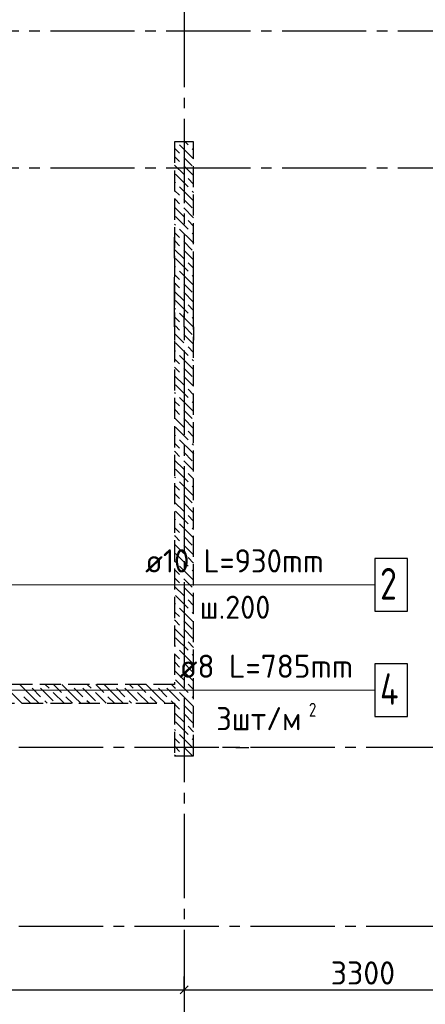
# Model space of a CAD drawing. Header units: millimetres. Extents: x 40580 to 1930067, y -240640 to 81020.
# Tile 524 of 656: x 1244084 to 1247935, y -224037 to -214689. Entities that reach past the tile are written whole.
import ezdxf

# ---------------------------------------------------------------- set-up
doc = ezdxf.new("R2010")
doc.units = ezdxf.units.MM
for name, pattern in [('______2', [270, 200, -70]), ('______5', [1100, 800, -100, 100, -100]), ('CENTER', [2, 1.25, -0.25, 0.25, -0.25])]:
    doc.linetypes.add(name, pattern=pattern)
for name, color, linetype, lineweight in [('Standard', 7, 'Continuous', 25), ('ОСИ', 7, 'CENTER', 15), ('Позиционная метка номер позиции', 7, 'Continuous', 13), ('Фиксатор', 7, 'Continuous', 25)]:
    doc.layers.add(name, color=color, linetype=linetype, lineweight=lineweight)
doc.layers.add('ЖБ Балка Нижележащая', color=7, linetype='______2', true_color=0x656565)
doc.layers.add('ЖБ Стена верхний уровень', color=7, linetype='______2', true_color=0x656565)
doc.styles.add('ISOCPEUR', font='isocpeur.ttf')

msp = doc.modelspace()

# ---------------------------------------------------------------- linework, layer by layer
at = {"color": 7, "linetype": 'Continuous', "lineweight": 13, "transparency": 33554687}
msp.add_line((1245255.4, -220054.7), (1247187.4, -220054.7), dxfattribs=at)
at = {"color": 7, "linetype": 'Continuous', "lineweight": 25, "transparency": 33554687}
msp.add_lwpolyline([(1247455.4, -220304.7), (1247765.4, -220304.7), (1247765.4, -219804.7), (1247455.4, -219804.7), (1247455.4, -220304.7)], dxfattribs=at)
at = {"layer": 'Standard', "color": 251, "linetype": 'Continuous', "lineweight": -3, "true_color": 0x656565, "transparency": 33554687}
for p, q in [((1245735.4, -217539.7), (1245735.4, -217054.7)), ((1245555.4, -217605.4), (1245555.4, -217134.7)), ((1245555.4, -217590.4), (1245555.4, -217465.4)), ((1245645.4, -217605.4), (1245645.4, -217480.4)), ((1245645.4, -217605.4), (1245645.4, -217490.4)), ((1245735.4, -217605.4), (1245735.4, -217480.4)), ((1245555.4, -217605.4), (1245555.4, -217730.4)), ((1245645.4, -217605.4), (1245645.4, -217730.4)), ((1245735.4, -217605.4), (1245735.4, -217730.4)), ((1246135.4, -221599.7), (1246010.4, -221599.7)), ((1246135.4, -221599.7), (1246260.4, -221599.7)), ((1245645.4, -223899.7), (1245645.4, -223774.7)), ((1245645.4, -223899.7), (1245645.4, -224024.7)), ((1245645.4, -223899.7), (1245645.4, -223899.7))]:
    msp.add_line(p, q, dxfattribs=at)
at = {"layer": 'Standard', "color": 7, "linetype": 'Continuous', "lineweight": 25, "transparency": 33554687}
msp.add_line((1245607.9, -223937.2), (1245682.9, -223862.2), dxfattribs=at)
at = {"layer": 'Standard', "color": 7, "linetype": 'Continuous', "lineweight": -3, "transparency": 33554687}
for p, q in [((1241725.4, -223899.7), (1245645.4, -223899.7)), ((1245645.4, -223899.7), (1248945.4, -223899.7))]:
    msp.add_line(p, q, dxfattribs=at)
at = {"layer": 'ЖБ Балка Нижележащая', "color": 251, "linetype": '______2', "lineweight": -3, "true_color": 0x656565, "transparency": 33554687}
msp.add_line((1245555.4, -216954.7), (1245555.4, -216734.7), dxfattribs=at)
at = {"layer": 'ЖБ Стена верхний уровень', "color": 251, "linetype": '______2', "lineweight": -3, "true_color": 0x656565, "transparency": 33554687}
for p, q in [((1245555.4, -215849.7), (1245555.4, -220999.7)), ((1245735.4, -215849.7), (1245555.4, -215849.7)), ((1245735.4, -221679.7), (1245735.4, -215849.7)), ((1245555.4, -220999.7), (1243025.4, -220999.7)), ((1243025.4, -221179.7), (1245555.4, -221179.7)), ((1245555.4, -221179.7), (1245555.4, -221679.7)), ((1245555.4, -221679.7), (1245735.4, -221679.7))]:
    msp.add_line(p, q, dxfattribs=at)
at = {"layer": 'ЖБ Стена верхний уровень', "color": 9, "linetype": 'Continuous', "lineweight": -3, "true_color": 0xc7c7c7, "transparency": 33554687}
for p, q in [((1245555.4, -215909.6), (1245602.3, -215956.6)), ((1245722.3, -215996.6), (1245602.3, -215876.6)), ((1245655.5, -215849.7), (1245682.3, -215876.6)), ((1245722.3, -215916.6), (1245735.4, -215929.6)), ((1245562.3, -215996.6), (1245555.4, -215989.6)), ((1245602.3, -216036.6), (1245562.3, -215996.6)), ((1245642.3, -215996.6), (1245722.3, -216076.6)), ((1245722.3, -215996.6), (1245735.4, -216009.6)), ((1245555.4, -216069.6), (1245642.3, -216156.6)), ((1245642.3, -216076.6), (1245735.4, -216169.7)), ((1245562.3, -216156.6), (1245682.3, -216276.6)), ((1245735.4, -216249.6), (1245682.3, -216196.6)), ((1245555.4, -216229.6), (1245562.3, -216236.6)), ((1245555.4, -216309.6), (1245602.3, -216356.6)), ((1245722.3, -216396.6), (1245602.3, -216276.6)), ((1245562.3, -216396.6), (1245555.4, -216389.6)), ((1245602.3, -216436.6), (1245562.3, -216396.6)), ((1245642.3, -216396.6), (1245722.3, -216476.6)), ((1245722.3, -216316.6), (1245735.4, -216329.6)), ((1245722.3, -216396.6), (1245735.4, -216409.6)), ((1245555.4, -216469.6), (1245642.3, -216556.6)), ((1245642.3, -216476.6), (1245735.4, -216569.7)), ((1245562.3, -216556.6), (1245682.3, -216676.6)), ((1245555.4, -216629.6), (1245562.3, -216636.6)), ((1245722.3, -216796.6), (1245602.3, -216676.6)), ((1245735.4, -216649.6), (1245682.3, -216596.6)), ((1245555.4, -216709.6), (1245602.3, -216756.6)), ((1245722.3, -216716.6), (1245735.4, -216729.6)), ((1245562.3, -216796.6), (1245555.4, -216789.6)), ((1245555.4, -216869.6), (1245642.3, -216956.6)), ((1245602.3, -216836.6), (1245562.3, -216796.6)), ((1245642.3, -216796.6), (1245722.3, -216876.6)), ((1245722.3, -216796.6), (1245735.4, -216809.6)), ((1245562.3, -216956.6), (1245682.3, -217076.6)), ((1245642.3, -216876.6), (1245735.4, -216969.7)), ((1245555.4, -217029.6), (1245562.3, -217036.6)), ((1245735.4, -217049.6), (1245682.3, -216996.6)), ((1245555.4, -217109.6), (1245602.3, -217156.6)), ((1245722.3, -217196.6), (1245602.3, -217076.6)), ((1245722.3, -217116.6), (1245735.4, -217129.6)), ((1245562.3, -217196.6), (1245555.4, -217189.6)), ((1245602.3, -217236.6), (1245562.3, -217196.6)), ((1245642.3, -217196.6), (1245722.3, -217276.6)), ((1245722.3, -217196.6), (1245735.4, -217209.6)), ((1245555.4, -217269.6), (1245642.3, -217356.6)), ((1245642.3, -217276.6), (1245735.4, -217369.7)), ((1245555.4, -217429.6), (1245562.3, -217436.6)), ((1245562.3, -217356.6), (1245682.3, -217476.6)), ((1245735.4, -217449.6), (1245682.3, -217396.6)), ((1245555.4, -217509.6), (1245602.3, -217556.6)), ((1245722.3, -217596.6), (1245602.3, -217476.6)), ((1245722.3, -217516.6), (1245735.4, -217529.6)), ((1245602.3, -217636.6), (1245562.3, -217596.6)), ((1245642.3, -217596.6), (1245722.3, -217676.6)), ((1245722.3, -217596.6), (1245735.4, -217609.6)), ((1245555.4, -217669.6), (1245642.3, -217756.6)), ((1245642.3, -217676.6), (1245735.4, -217769.7)), ((1245562.3, -217756.6), (1245682.3, -217876.6)), ((1245735.4, -217849.6), (1245682.3, -217796.6)), ((1245555.4, -217829.6), (1245562.3, -217836.6)), ((1245722.3, -217996.6), (1245602.3, -217876.6)), ((1245555.4, -217909.6), (1245602.3, -217956.6)), ((1245562.3, -217996.6), (1245555.4, -217989.6)), ((1245722.3, -217916.6), (1245735.4, -217929.6)), ((1245555.4, -218069.6), (1245642.3, -218156.6)), ((1245602.3, -218036.6), (1245562.3, -217996.6)), ((1245642.3, -217996.6), (1245722.3, -218076.6)), ((1245642.3, -218076.6), (1245735.4, -218169.7)), ((1245722.3, -217996.6), (1245735.4, -218009.6)), ((1245562.3, -218156.6), (1245682.3, -218276.6)), ((1245555.4, -218229.6), (1245562.3, -218236.6)), ((1245735.4, -218249.6), (1245682.3, -218196.6)), ((1245555.4, -218309.6), (1245602.3, -218356.6)), ((1245722.3, -218396.6), (1245602.3, -218276.6)), ((1245722.3, -218316.6), (1245735.4, -218329.6)), ((1245562.3, -218396.6), (1245555.4, -218389.6)), ((1245602.3, -218436.6), (1245562.3, -218396.6)), ((1245642.3, -218396.6), (1245722.3, -218476.6)), ((1245722.3, -218396.6), (1245735.4, -218409.6)), ((1245555.4, -218469.6), (1245642.3, -218556.6)), ((1245642.3, -218476.6), (1245735.4, -218569.7)), ((1245555.4, -218629.6), (1245562.3, -218636.6)), ((1245562.3, -218556.6), (1245682.3, -218676.6)), ((1245735.4, -218649.6), (1245682.3, -218596.6)), ((1245555.4, -218709.6), (1245602.3, -218756.6)), ((1245722.3, -218796.6), (1245602.3, -218676.6)), ((1245722.3, -218716.6), (1245735.4, -218729.6)), ((1245562.3, -218796.6), (1245555.4, -218789.6)), ((1245602.3, -218836.6), (1245562.3, -218796.6)), ((1245642.3, -218796.6), (1245722.3, -218876.6)), ((1245722.3, -218796.6), (1245735.4, -218809.6)), ((1245555.4, -218869.6), (1245642.3, -218956.6)), ((1245642.3, -218876.6), (1245735.4, -218969.7)), ((1245562.3, -218956.6), (1245682.3, -219076.6)), ((1245735.4, -219049.6), (1245682.3, -218996.6)), ((1245555.4, -219029.6), (1245562.3, -219036.6)), ((1245555.4, -219109.6), (1245602.3, -219156.6)), ((1245722.3, -219196.6), (1245602.3, -219076.6)), ((1245562.3, -219196.6), (1245555.4, -219189.6)), ((1245602.3, -219236.6), (1245562.3, -219196.6)), ((1245642.3, -219196.6), (1245722.3, -219276.6)), ((1245722.3, -219116.6), (1245735.4, -219129.6)), ((1245722.3, -219196.6), (1245735.4, -219209.6)), ((1245555.4, -219269.6), (1245642.3, -219356.6)), ((1245642.3, -219276.6), (1245735.4, -219369.7)), ((1245562.3, -219356.6), (1245682.3, -219476.6)), ((1245555.4, -219429.6), (1245562.3, -219436.6)), ((1245722.3, -219596.6), (1245602.3, -219476.6)), ((1245735.4, -219449.6), (1245682.3, -219396.6)), ((1245555.4, -219509.6), (1245602.3, -219556.6)), ((1245722.3, -219516.6), (1245735.4, -219529.6)), ((1245562.3, -219596.6), (1245555.4, -219589.6)), ((1245555.4, -219669.6), (1245642.3, -219756.6)), ((1245602.3, -219636.6), (1245562.3, -219596.6)), ((1245642.3, -219596.6), (1245722.3, -219676.6)), ((1245722.3, -219596.6), (1245735.4, -219609.6)), ((1245562.3, -219756.6), (1245682.3, -219876.6)), ((1245642.3, -219676.6), (1245735.4, -219769.7)), ((1245555.4, -219829.7), (1245562.3, -219836.6)), ((1245735.4, -219849.6), (1245682.3, -219796.6)), ((1245555.4, -219909.6), (1245602.3, -219956.6)), ((1245722.3, -219996.6), (1245602.3, -219876.6)), ((1245722.3, -219916.6), (1245735.4, -219929.6)), ((1245562.3, -219996.6), (1245555.4, -219989.6)), ((1245602.3, -220036.6), (1245562.3, -219996.6)), ((1245642.3, -219996.6), (1245722.3, -220076.6)), ((1245722.3, -219996.6), (1245735.4, -220009.6)), ((1245555.4, -220069.6), (1245642.3, -220156.6)), ((1245642.3, -220076.6), (1245735.4, -220169.7)), ((1245555.4, -220229.7), (1245562.3, -220236.6)), ((1245562.3, -220156.6), (1245682.3, -220276.6)), ((1245735.4, -220249.6), (1245682.3, -220196.6)), ((1245555.4, -220309.6), (1245602.3, -220356.6)), ((1245722.3, -220396.6), (1245602.3, -220276.6)), ((1245722.3, -220316.6), (1245735.4, -220329.6)), ((1245562.3, -220396.6), (1245555.4, -220389.6)), ((1245602.3, -220436.6), (1245562.3, -220396.6)), ((1245642.3, -220396.6), (1245722.3, -220476.6)), ((1245722.3, -220396.6), (1245735.4, -220409.6)), ((1245555.4, -220469.6), (1245642.3, -220556.6)), ((1245642.3, -220476.6), (1245735.4, -220569.7)), ((1245562.3, -220556.6), (1245682.3, -220676.6)), ((1245735.4, -220649.6), (1245682.3, -220596.6)), ((1245555.4, -220629.7), (1245562.3, -220636.6)), ((1245722.3, -220796.6), (1245602.3, -220676.6)), ((1245555.4, -220709.6), (1245602.3, -220756.6)), ((1245562.3, -220796.6), (1245555.4, -220789.6)), ((1245602.3, -220836.6), (1245562.3, -220796.6)), ((1245642.3, -220796.6), (1245722.3, -220876.6)), ((1245722.3, -220716.6), (1245735.4, -220729.6)), ((1245722.3, -220796.6), (1245735.4, -220809.6)), ((1245555.4, -220869.6), (1245642.3, -220956.6)), ((1245642.3, -220876.6), (1245735.4, -220969.7)), ((1245562.3, -220956.6), (1245682.3, -221076.6)), ((1244105.5, -221179.7), (1244002.3, -221076.6)), ((1244202.3, -221116.6), (1244085.5, -220999.7)), ((1244202.3, -221036.6), (1244282.3, -221116.6)), ((1244282.3, -221036.6), (1244402.3, -221156.6)), ((1244325.5, -220999.7), (1244362.3, -221036.6)), ((1244505.5, -221179.7), (1244402.3, -221076.6)), ((1244405.5, -220999.7), (1244482.3, -221076.6)), ((1244602.3, -221116.6), (1244485.5, -220999.7)), ((1244602.3, -221036.6), (1244682.3, -221116.6)), ((1244682.3, -221036.6), (1244802.3, -221156.6)), ((1244725.5, -220999.7), (1244762.3, -221036.6)), ((1244905.5, -221179.7), (1244802.3, -221076.6)), ((1244805.5, -220999.7), (1244882.3, -221076.6)), ((1245002.3, -221116.6), (1244885.5, -220999.7)), ((1245002.3, -221036.6), (1245082.3, -221116.6)), ((1245082.3, -221036.6), (1245202.3, -221156.6)), ((1245125.5, -220999.7), (1245162.3, -221036.6)), ((1245305.5, -221179.7), (1245202.3, -221076.6)), ((1245205.5, -220999.7), (1245282.3, -221076.6)), ((1245402.3, -221116.6), (1245285.5, -220999.7)), ((1245402.3, -221036.6), (1245482.3, -221116.6)), ((1245482.3, -221036.6), (1245555.4, -221109.6)), ((1245525.5, -220999.7), (1245555.4, -221029.7)), ((1245555.4, -221029.7), (1245562.3, -221036.6)), ((1245722.3, -221196.6), (1245602.3, -221076.6)), ((1245735.4, -221049.6), (1245682.3, -220996.6)), ((1244122.3, -221116.6), (1244185.5, -221179.7)), ((1244202.3, -221116.6), (1244265.5, -221179.7)), ((1244345.5, -221179.7), (1244322.3, -221156.6)), ((1244522.3, -221116.6), (1244585.5, -221179.7)), ((1244602.3, -221116.6), (1244665.5, -221179.7)), ((1244745.5, -221179.7), (1244722.3, -221156.6)), ((1244922.3, -221116.6), (1244985.5, -221179.7)), ((1245002.3, -221116.6), (1245065.5, -221179.7)), ((1245145.5, -221179.7), (1245122.3, -221156.6)), ((1245322.3, -221116.6), (1245385.5, -221179.7)), ((1245402.3, -221116.6), (1245465.5, -221179.7)), ((1245545.5, -221179.7), (1245522.3, -221156.6)), ((1245555.4, -221109.6), (1245602.3, -221156.6)), ((1245722.3, -221116.6), (1245735.4, -221129.6)), ((1245562.3, -221196.6), (1245555.4, -221189.6)), ((1245602.3, -221236.6), (1245562.3, -221196.6)), ((1245642.3, -221196.6), (1245722.3, -221276.6)), ((1245722.3, -221196.6), (1245735.4, -221209.6)), ((1245555.4, -221269.6), (1245642.3, -221356.6)), ((1245562.3, -221356.6), (1245682.3, -221476.6)), ((1245642.3, -221276.6), (1245735.4, -221369.7)), ((1245555.4, -221429.7), (1245562.3, -221436.6)), ((1245735.4, -221449.6), (1245682.3, -221396.6)), ((1245555.4, -221509.6), (1245602.3, -221556.6)), ((1245722.3, -221596.6), (1245602.3, -221476.6)), ((1245722.3, -221516.6), (1245735.4, -221529.6)), ((1245562.3, -221596.6), (1245555.4, -221589.6)), ((1245602.3, -221636.6), (1245562.3, -221596.6)), ((1245642.3, -221596.6), (1245722.3, -221676.6)), ((1245722.3, -221596.6), (1245735.4, -221609.6)), ((1245555.4, -221669.6), (1245565.5, -221679.7)), ((1245642.3, -221676.6), (1245645.5, -221679.7))]:
    msp.add_line(p, q, dxfattribs=at)
at = {"layer": 'ОСИ', "color": 8, "linetype": '______5', "lineweight": -3, "transparency": 33554687}
for p, q in [((1245645.4, -213429.7), (1245645.4, -224299.7)), ((1267175.4, -214799.7), (1235315.4, -214799.7)), ((1267175.4, -216099.7), (1235315.4, -216099.7)), ((1267175.4, -216099.7), (1235315.4, -216099.7)), ((1266875.4, -221599.7), (1235315.4, -221599.7)), ((1266875.4, -223299.7), (1235315.4, -223299.7))]:
    msp.add_line(p, q, dxfattribs=at)
at = {"layer": 'Позиционная метка номер позиции', "color": 7, "linetype": 'Continuous', "lineweight": 13, "transparency": 33554687}
for points in [[(1242745.4, -219022.2), (1243177.9, -220054.7), (1247455.4, -220054.7)], [(1242016.8, -220198.7), (1242016.8, -221054.7), (1247455.4, -221054.7)]]:
    msp.add_lwpolyline(points, dxfattribs=at)
at = {"layer": 'Фиксатор', "color": 7, "linetype": 'Continuous', "lineweight": 25, "transparency": 33554687}
msp.add_lwpolyline([(1247455.4, -221304.7), (1247765.4, -221304.7), (1247765.4, -220804.7), (1247455.4, -220804.7), (1247455.4, -221304.7)], dxfattribs=at)

# ---------------------------------------------------------------- texts
at = {"color": 7, "linetype": 'Continuous', "lineweight": 13, "transparency": 33554687, "attachment_point": 7, "style": 'ISOCPEUR'}
for s, insert, char_height, width in [('\\W0.96;ø10 L=930mm ', (1245275.4, -219937.4), 220, 1997.586), ('\\W0.78;2', (1247505.4, -220194.7), 300, 326.834), ('\\W0.95;ш.200 ', (1245792.4, -220377.4), 220, 962.821)]:
    msp.add_mtext(s, dxfattribs=dict(at, insert=insert, char_height=char_height, width=width))
at = {"layer": 'Standard', "color": 7, "linetype": 'Continuous', "lineweight": 25, "transparency": 33554687, "insert": (1247037.3, -223849.7), "char_height": 220, "width": 641.47, "attachment_point": 7, "style": 'ISOCPEUR'}
msp.add_mtext('3300', dxfattribs=at)
at = {"layer": 'Фиксатор', "color": 7, "linetype": 'Continuous', "lineweight": 13, "transparency": 33554687, "attachment_point": 7, "style": 'ISOCPEUR'}
for s, insert, char_height, width in [('\\W0.98;ø8 L=785mm ', (1245599.4, -220937.4), 220, 1889.829), ('{\\W0.7800;4}', (1247505.4, -221194.7), 300, 326.834)]:
    msp.add_mtext(s, dxfattribs=dict(at, insert=insert, char_height=char_height, width=width))
at = {"layer": 'Фиксатор', "color": 7, "linetype": 'Continuous', "lineweight": 25, "transparency": 33554687, "attachment_point": 7, "style": 'ISOCPEUR'}
for s, insert, char_height, width in [('\\W0.95;3шт/м', (1245950.5, -221435.2), 220, 984.761), ('\\W0.78;2', (1246830.5, -221306.9), 132, 143.811)]:
    msp.add_mtext(s, dxfattribs=dict(at, insert=insert, char_height=char_height, width=width))

doc.saveas('drawing.dxf')
